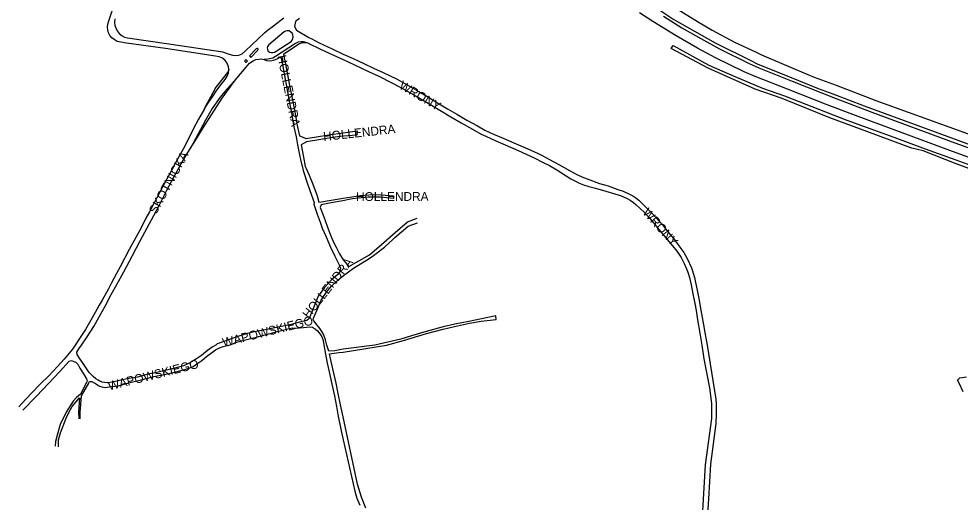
# Model space of a CAD drawing. Extents: x -304109 to -273954, y 21500 to 39796.
# Drawn here: x -300366 to -299304, y 24323 to 24868 of the extents above; entities that cross this region are included whole.
import ezdxf

# ---------------------------------------------------------------- set-up
doc = ezdxf.new("R2010")
doc.units = 0
doc.layers.add('krawedzie_ulic', color=7, linetype='Continuous')
doc.layers.add('nazwy_ulic', color=7, linetype='Continuous')

msp = doc.modelspace()

# ---------------------------------------------------------------- linework, layer by layer
at = {"layer": 'krawedzie_ulic'}
for points in [[(-300128.879, 24811.047), (-300129.209, 24813.955), (-300130.794, 24817.987), (-300133.172, 24820.895), (-300136.077, 24823.538), (-300139.643, 24825.19), (-300144.002, 24826.05), (-300200.352, 24834.36), (-300244.204, 24840.547), (-300254.704, 24842.596), (-300258.27, 24844.644), (-300260.713, 24846.693), (-300262.959, 24849.337), (-300264.478, 24852.245), (-300265.251, 24855.455), (-300265.582, 24858.627), (-300265.185, 24862.13), (-300264.393, 24865.831), (-300257.329, 24886.029)], [(-299657.674, 24887.416), (-299627.164, 24867.323), (-299580.609, 24840.822), (-299540.347, 24820.969), (-299533.119, 24817.345), (-299496.782, 24802.397), (-299464.516, 24789.249), (-299448.006, 24783.301), (-299412.608, 24769.95), (-299307.149, 24731.056), (-299253.426, 24711.329), (-299226.683, 24701.556), (-299201.103, 24692.015), (-299132.003, 24666.328), (-299037.14, 24631.837), (-298944.267, 24597.336), (-298850.41, 24562.837), (-298756.55, 24528.347), (-298662.69, 24493.847), (-298568.83, 24459.347), (-298474.951, 24424.84), (-298459.37, 24418.93), (-298448.804, 24415.15)], [(-299632.051, 24884.376), (-299600.351, 24864.812), (-299584.166, 24855.337), (-299558.717, 24841.747), (-299535.105, 24830.646), (-299528.491, 24827.331), (-299490.582, 24811.161), (-299469.098, 24802.291), (-299444.296, 24792.981), (-299399.378, 24776.008), (-299303.763, 24741.178), (-299256.815, 24723.922), (-299222.614, 24710.98), (-299200.405, 24702.719), (-299128.807, 24676.221), (-299033.655, 24640.937), (-298928.291, 24601.952), (-298859.718, 24577.342), (-298766.142, 24543.141), (-298648.072, 24499.527), (-298546.517, 24462.014), (-298473.338, 24434.904), (-298457.253, 24429.181), (-298447.811, 24425.73)], [(-300257.422, 24868.004), (-300257.882, 24864.133), (-300257.353, 24860.498), (-300256.495, 24857.722), (-300254.976, 24854.484), (-300252.533, 24851.509), (-300249.297, 24848.866), (-300246.399, 24847.436), (-300243.032, 24846.577), (-300196.563, 24839.647), (-300143.014, 24831.998), (-300136.147, 24830.809), (-300130.798, 24828.958), (-300124.788, 24826.843), (-300121.578, 24826.651), (-300117.748, 24827.047), (-300113.786, 24828.567), (-300110.022, 24831.806), (-300088.645, 24851.999), (-300085.624, 24854.702), (-300078.624, 24860.254), (-300067.021, 24869.163)], [(-300049.072, 24868.285), (-300053.629, 24864.848), (-300054.817, 24859.375), (-300052.706, 24855.09), (-300038.876, 24846.983), (-300035.307, 24845.317), (-300027.175, 24840.781), (-300012.584, 24834.1), (-300000, 24828.302), (-299988.851, 24823.208), (-299976.75, 24817.438), (-299965.805, 24812.402), (-299955.013, 24807.369), (-299939.937, 24800.221), (-299930.316, 24795.108), (-299917.489, 24787.34), (-299905.71, 24780.66), (-299893.487, 24773.26), (-299882.22, 24766.437), (-299872.004, 24760.498), (-299860.633, 24753.775), (-299848.7, 24747.194), (-299840.241, 24742.51), (-299830.559, 24738.006), (-299819.659, 24733.276), (-299807.548, 24728.065), (-299794.326, 24722.376), (-299784.942, 24718.234), (-299780.148, 24716.161)], [(-299265.347, 24700.947), (-299312.846, 24718.374), (-299406.267, 24752.902), (-299425.316, 24760.162), (-299454.242, 24771.001), (-299499.193, 24788.791), (-299535.647, 24802.935), (-299547.978, 24808.209), (-299580.176, 24823.899), (-299600.649, 24834.871), (-299624.423, 24848.618), (-299650.971, 24865.01), (-299665.731, 24874.726)], [(-299638.952, 24871.09), (-299618.215, 24858.004), (-299596.818, 24845.842), (-299575.553, 24834.21), (-299542.253, 24817.451), (-299531.519, 24812.84), (-299493.744, 24797.638), (-299445.496, 24778.41), (-299403.891, 24762.812), (-299310.404, 24728.264), (-299257.031, 24709.002), (-299227.73, 24698.298), (-299200.056, 24687.943), (-299133.377, 24662.572), (-299038.52, 24628.083), (-298945.653, 24593.584), (-298868.925, 24566.164), (-298784.879, 24535.538), (-298687.478, 24499.53), (-298561.841, 24453.076), (-298478.693, 24422.179), (-298462.012, 24415.979), (-298449.151, 24411.46)], [(-300066.44, 24853.331), (-300083.993, 24838.609), (-300085.38, 24836.891), (-300085.776, 24835.173), (-300085.512, 24833.586), (-300084.785, 24831.868), (-300083.2, 24830.48), (-300081.285, 24829.951), (-300079.37, 24830.017), (-300077.389, 24830.216), (-300075.672, 24831.339), (-300058.771, 24842.304), (-300057.516, 24843.758), (-300056.724, 24845.873), (-300056.394, 24847.723), (-300056.856, 24850.036), (-300057.648, 24851.689), (-300058.835, 24852.937), (-300060.949, 24854.258), (-300063.062, 24854.589), (-300064.911, 24854.192), (-300066.44, 24853.331)], [(-300039.314, 24840.46), (-300041.681, 24841.36), (-300044.784, 24842.087), (-300047.756, 24842.087), (-300050.794, 24841.558), (-300053.765, 24840.038), (-300076.128, 24825.395), (-300079.364, 24823.742), (-300082.93, 24822.751), (-300086.694, 24821.958), (-300089.179, 24821.984)], [(-300039.314, 24840.46), (-300041.361, 24840.923), (-300044.398, 24841.055), (-300047.304, 24840.46), (-300050.144, 24839.337), (-300067.387, 24827.659), (-300065.116, 24816.925), (-300062.744, 24805.275), (-300060.628, 24792.71), (-300057.649, 24778.466), (-300055.277, 24767.02), (-300053.31, 24756.795), (-300051.697, 24747.486), (-300049.328, 24736.009), (-300046.422, 24734.903), (-300042.061, 24733.1), (-300029.969, 24734.962), (-300016.323, 24736.996), (-299999.942, 24739.555), (-299984.362, 24741.708), (-299984.515, 24736.578), (-300000, 24735.692), (-300009.187, 24734.311), (-300041.298, 24729.215), (-300044.665, 24727.289), (-300047.281, 24725.893), (-300044.684, 24711.978), (-300042.693, 24701.499), (-300041.705, 24699.172), (-300038.275, 24691.493), (-300034.152, 24681.45), (-300029.341, 24668.272), (-300027.415, 24661.038), (-300024.465, 24661.395), (-300017.895, 24662.675), (-299999.941, 24665.646), (-299990.12, 24667.275), (-299980.407, 24668.496), (-299970.993, 24669.253), (-299963.668, 24669.66), (-299956.691, 24669.427), (-299943.401, 24668.439), (-299943.227, 24665.414), (-299950.788, 24666.114), (-299957.935, 24666.693), (-299965.202, 24666.81), (-299971.83, 24666.752), (-299983.091, 24665.704), (-299989.602, 24664.774), (-299993.425, 24664.135), (-300000.454, 24662.849), (-300013.709, 24660.406), (-300024.746, 24658.259), (-300025.967, 24655.292), (-300021.787, 24644.555), (-300018.071, 24634.212), (-300015.286, 24627.02), (-300013.077, 24621.266), (-300010.228, 24614.343), (-300007.966, 24610.521), (-300004.018, 24602.96), (-299999.89, 24595.979), (-299993.542, 24588.462), (-299970.301, 24601.899), (-299956.71, 24613.569), (-299941.387, 24626.878), (-299927.316, 24639.096), (-299916.444, 24643.227)], [(-300039.314, 24840.46), (-300025.507, 24833.709), (-300011.782, 24827.182), (-300000, 24822.14), (-299987.205, 24816.003), (-299971.322, 24808.434), (-299959.822, 24803.184), (-299945.962, 24796.262), (-299935.181, 24790.618), (-299917.868, 24780.681), (-299904.18, 24772.694), (-299891.099, 24764.922), (-299878.624, 24757.415), (-299867.048, 24750.79), (-299854.215, 24743.328), (-299844.551, 24737.806), (-299839.049, 24735.517), (-299827.751, 24730.372), (-299817.258, 24725.65), (-299802.569, 24719.527), (-299784.563, 24711.256), (-299774.489, 24705.931), (-299767.431, 24702.493), (-299758.979, 24697.452), (-299743.243, 24687.494), (-299735.032, 24683.17), (-299734.793, 24683.063), (-299729.021, 24680.707), (-299723.11, 24678.726), (-299715.514, 24676.856), (-299703.776, 24673.484), (-299693.911, 24670.554), (-299691.597, 24669.984), (-299687.378, 24668.628), (-299683.297, 24666.898), (-299680.417, 24665.514), (-299676.491, 24663.25), (-299672.781, 24660.648), (-299670.01, 24658.478), (-299664.981, 24654.15), (-299660.221, 24649.527), (-299654.989, 24643.681), (-299645.439, 24632.056), (-299634.59, 24619.135), (-299624.842, 24607.201), (-299621.772, 24603.151), (-299619.029, 24598.872), (-299616.632, 24594.391), (-299615.561, 24592.07), (-299612.75, 24585.866), (-299611.318, 24582.273), (-299609.4, 24576.03), (-299607.67, 24567.857), (-299605.619, 24557.846), (-299603.687, 24546.871), (-299602.104, 24539.006), (-299600.366, 24528.543), (-299597.956, 24513.234), (-299595.554, 24500), (-299593.471, 24484.238), (-299586.979, 24451.641), (-299584.919, 24433.884), (-299584.828, 24417.065), (-299591.789, 24364.715), (-299594.73, 24313.129)], [(-299233.075, 24676.578), (-299308.826, 24704.44), (-299346.179, 24718.893), (-299358.879, 24722.008), (-299364.066, 24724.103), (-299399.384, 24737.162), (-299451.374, 24756.309), (-299505.119, 24778.073), (-299535.463, 24788.498), (-299588.335, 24812.236), (-299630.294, 24834.663), (-299627.804, 24838.027), (-299587.613, 24815.748), (-299558.28, 24803.08), (-299527.152, 24789.623), (-299502.427, 24780.946), (-299432.153, 24753.582), (-299379.293, 24734.438), (-299343.808, 24721.481), (-299309.117, 24708.792), (-299272.067, 24695.382)], [(-300089.179, 24821.984), (-300086.339, 24820.927), (-300083.499, 24820.729), (-300080.395, 24820.927), (-300077.358, 24821.588), (-300074.267, 24823.03), (-300071.192, 24824.885), (-300069.904, 24823.768), (-300068.525, 24816.624), (-300066.507, 24806.093), (-300065.147, 24798.056), (-300062.121, 24781.422), (-300060.104, 24770.841), (-300058.287, 24762.192), (-300056.976, 24754.969), (-300055.464, 24746.27), (-300052.99, 24734.773), (-300051.325, 24726.023), (-300049.611, 24716.46), (-300047.642, 24707.252), (-300044.66, 24695.805), (-300041.117, 24684.205), (-300037.572, 24674.334), (-300032.863, 24660.8), (-300033.07, 24658.918), (-300029.287, 24647.579), (-300026.134, 24638.465), (-300023.754, 24631.697), (-300019.293, 24621.876), (-300014.305, 24610.576), (-300009.252, 24600.35), (-300004.486, 24590.289), (-300003.149, 24586.798), (-300003.277, 24584.831), (-300003.717, 24582.466), (-300005.985, 24579.732), (-300013.019, 24573.449), (-300020.964, 24564.764), (-300028.051, 24555.161), (-300034.13, 24540.216), (-300038.333, 24530.044), (-300040.866, 24527.662), (-300047.788, 24525.993), (-300058.49, 24523.026), (-300067.792, 24521.107), (-300080.716, 24518.66), (-300091.822, 24516.519), (-300102.17, 24514.424), (-300107.727, 24512.974), (-300117.785, 24510.065), (-300129.322, 24505.955), (-300139.68, 24502.275), (-300141.998, 24501.19), (-300143.679, 24500), (-300147.807, 24497.741), (-300152.835, 24493.737), (-300159.658, 24488.281), (-300165.398, 24484.234), (-300170.106, 24481.496), (-300175.016, 24478.81), (-300180.123, 24476.686), (-300183.997, 24475.226), (-300192.719, 24473.024), (-300200.921, 24471.24), (-300210.197, 24469.012), (-300219.926, 24467.043), (-300231.906, 24463.881), (-300243.718, 24461.987), (-300250.85, 24460.445), (-300259.974, 24458.164), (-300265.676, 24457.265), (-300266.145, 24457.271), (-300268.961, 24457.539), (-300271.712, 24458.202), (-300274.342, 24459.245), (-300276.363, 24460.182), (-300279.038, 24461.737), (-300281.853, 24464.309), (-300286.266, 24469.185), (-300292.512, 24478.144), (-300297.156, 24485.003), (-300299.797, 24489.299), (-300300.374, 24492.099), (-300298.043, 24495.83), (-300295.032, 24500), (-300289.269, 24508.291), (-300281.21, 24521.046), (-300275.036, 24531.973), (-300268.352, 24544.018), (-300261.513, 24557.131), (-300255.288, 24568.363), (-300247.429, 24582.746), (-300237.53, 24600.839), (-300228.905, 24617.408), (-300221.148, 24632.046)], [(-300104.262, 24824.544), (-300096.074, 24832.673), (-300095.809, 24833.4), (-300096.008, 24833.995), (-300096.668, 24834.523), (-300097.328, 24834.457), (-300098.055, 24834.061), (-300105.781, 24826.13), (-300104.262, 24824.544)], [(-300119.856, 24801.053), (-300109.497, 24813.335), (-300105.468, 24817.895), (-300101.506, 24820.605), (-300098.667, 24821.926), (-300095.254, 24822.579), (-300092.414, 24822.777), (-300089.179, 24821.984)], [(-300107.828, 24820.314), (-300109.743, 24822.164), (-300110.8, 24821.041), (-300110.998, 24819.983), (-300110.668, 24819.322), (-300110.206, 24819.058), (-300109.347, 24818.926), (-300108.885, 24819.322), (-300107.828, 24820.314)], [(-300156.341, 24766.462), (-300152.445, 24772.477), (-300146.601, 24781.212), (-300143.016, 24786.425), (-300137.876, 24793.597), (-300133.141, 24799.612), (-300130.728, 24803.315), (-300129.276, 24806.883), (-300128.879, 24811.047)], [(-300128.879, 24811.047), (-300129.432, 24809.499), (-300130.423, 24807.45), (-300143.552, 24790.754), (-300146.92, 24784.608), (-300155.434, 24768.639), (-300156.341, 24766.462)], [(-300171.988, 24722.061), (-300166.115, 24731.358), (-300155.819, 24748.071), (-300151.135, 24755.654), (-300142.549, 24769.05), (-300136.605, 24778.501), (-300123.741, 24795.988), (-300119.856, 24801.053)], [(-300119.856, 24801.053), (-300127.192, 24793.206), (-300133.466, 24785.936), (-300138.61, 24779.468), (-300142.44, 24774.313), (-300147.847, 24766.873), (-300155.358, 24753.556), (-300171.988, 24722.061)], [(-300156.341, 24766.462), (-300163.008, 24754.782), (-300168.683, 24744.355), (-300178.209, 24725.114), (-300186.68, 24709.511), (-300193.16, 24697.618), (-300199.539, 24685.878), (-300206.633, 24672.46), (-300213.215, 24660.466), (-300218.37, 24650.352), (-300222.351, 24642.931), (-300227.556, 24632.969), (-300233.884, 24621.178), (-300241.13, 24607.812), (-300251.592, 24588.295), (-300255.471, 24580.773), (-300261.493, 24569.235), (-300264.504, 24563.34), (-300271.546, 24550.532), (-300275.116, 24544.891), (-300279.505, 24536.81), (-300284.505, 24528.018), (-300290.373, 24517.549), (-300297.309, 24507.233), (-300302.052, 24500), (-300305.212, 24495.507), (-300314.697, 24484.191), (-300322.269, 24475.646), (-300331.846, 24465.144), (-300341.468, 24455.664), (-300351.39, 24445.565), (-300362.404, 24433.912), (-300365.69, 24430.456)], [(-300177.269, 24713.611), (-300171.988, 24722.061)], [(-300221.148, 24632.046), (-300213.493, 24646.073), (-300207.266, 24658.322), (-300198.896, 24674.638), (-300190.426, 24690.037), (-300182.771, 24704.217), (-300177.269, 24713.611)], [(-299780.148, 24716.161), (-299775.51, 24713.887), (-299767.404, 24709.413), (-299756.729, 24703.567), (-299744.745, 24696.986), (-299736.689, 24692.512), (-299730.789, 24689.757)], [(-299730.789, 24689.757), (-299721.899, 24686.387), (-299710.833, 24682.366), (-299701.375, 24679.444), (-299690.46, 24675.578), (-299684.445, 24673.483), (-299677.331, 24670.349), (-299673.613, 24668.424), (-299670.096, 24666.154), (-299666.812, 24663.558), (-299665.476, 24662.345), (-299659.755, 24656.72), (-299657.087, 24653.896), (-299650.93, 24647.643), (-299647.407, 24643.795), (-299640.033, 24635.518), (-299634.021, 24627.825), (-299627.154, 24619.608), (-299620.405, 24610.579), (-299615.843, 24604.236), (-299612.153, 24597.503), (-299607.424, 24587.078), (-299606.439, 24584.778), (-299603.904, 24576.132), (-299602.786, 24570.616), (-299600.915, 24561.83), (-299598.685, 24550.493), (-299597.645, 24543.554), (-299596.022, 24535.077), (-299593.807, 24522.927), (-299592.192, 24514.094), (-299589.807, 24500), (-299580.029, 24439.007), (-299579.392, 24433.258), (-299579.528, 24422.539), (-299580.022, 24411.57), (-299585.754, 24365.545), (-299588.075, 24326.408), (-299589.199, 24308.743)], [(-300032.809, 24526.814), (-300033.43, 24527.815), (-300033.682, 24528.966), (-300033.538, 24530.135), (-300033.485, 24530.298), (-300032.158, 24533.043), (-300030.891, 24536.153), (-300029.399, 24539.702), (-300025.364, 24549.716), (-300023.068, 24553.731), (-300018.734, 24559.777), (-300013.381, 24566.026), (-300007.216, 24571.867), (-300003.598, 24575.169), (-299999.619, 24578.58), (-299988.359, 24586.569), (-299970.574, 24597.557), (-299965.632, 24601.106), (-299953.389, 24610.511), (-299948.04, 24615.282), (-299944.388, 24618.643), (-299941.946, 24621.261), (-299926.842, 24633.98), (-299916.327, 24637.816)], [(-299974.45, 24315.813), (-299979.267, 24328.421), (-299983.957, 24342.959), (-300000, 24418.989), (-300003.048, 24432.53), (-300005.538, 24445.228), (-300008.096, 24457.097), (-300011.813, 24473.004), (-300014.248, 24484.616), (-300015.237, 24489.911), (-300004.784, 24491.408), (-300000, 24492.015), (-299951.286, 24500), (-299931.908, 24505.212), (-299905.919, 24513.127), (-299887.416, 24517.873), (-299874.538, 24521.044), (-299857.478, 24524.748), (-299844.362, 24527.05), (-299827.492, 24528.773), (-299827.872, 24532.953), (-299843.961, 24529.434), (-299858.359, 24526.596), (-299874.138, 24523.377), (-299887.315, 24520.517), (-299906.388, 24515.222), (-299922.86, 24510.285), (-299934.831, 24506.69), (-299949.545, 24503.248), (-299964.26, 24500), (-300000, 24495.212), (-300009.282, 24493.491), (-300016.225, 24493.227), (-300018.424, 24500), (-300020.029, 24506.04), (-300022.063, 24512.206), (-300025.772, 24518.184), (-300030.798, 24524.293), (-300032.829, 24526.839)], [(-300296.441, 24416.816), (-300296.557, 24424.03), (-300294.988, 24442.742), (-300286.919, 24457.106), (-300286.345, 24458.318), (-300285.078, 24458.742), (-300283.743, 24458.774), (-300282.457, 24458.411), (-300282.078, 24458.218), (-300279.428, 24456.731), (-300276.995, 24454.909), (-300276.935, 24454.857), (-300274.817, 24453.461), (-300271.98, 24452.768), (-300268.175, 24452.216), (-300261.456, 24453.154), (-300253.366, 24454.075), (-300241.793, 24457.191), (-300227.673, 24460.836), (-300213.606, 24464.329), (-300198.17, 24467.603), (-300188.843, 24469.881), (-300178.496, 24472.503), (-300172.884, 24474.418), (-300169.156, 24475.949), (-300163.779, 24479.442), (-300159.526, 24482.388), (-300154.184, 24487.1), (-300148.595, 24491.301), (-300143.781, 24494.444), (-300139.587, 24496.681), (-300135.146, 24498.356), (-300132.189, 24499.236), (-300128.569, 24500), (-300119.813, 24503.298), (-300114.723, 24504.665), (-300107.14, 24506.487), (-300096.655, 24509.22), (-300083.982, 24512.561), (-300072.53, 24515.496), (-300061.078, 24518.482), (-300056.629, 24519.245), (-300053.374, 24519.071), (-300044.769, 24519.827), (-300038.13, 24520.539), (-300034.505, 24520.118), (-300031.191, 24517.791), (-300029.098, 24515.988), (-300025.9, 24512.381), (-300024.156, 24509.298), (-300022.645, 24505.225), (-300021.749, 24500.267), (-300019.847, 24489.602), (-300018.038, 24479.374), (-300015.823, 24469.573), (-300012.83, 24455.902), (-300009.901, 24442.74), (-300007.577, 24430.767), (-300006.126, 24421.546), (-300002.406, 24403.169), (-300000, 24393.141), (-299990.499, 24351.675), (-299986.696, 24335.218), (-299984.664, 24327.267), (-299981.262, 24319.249)], [(-300361.11, 24426.654), (-300345.889, 24442.353), (-300332.356, 24456.466), (-300319.749, 24469.624), (-300308.983, 24481.839), (-300306.435, 24482.419), (-300303.498, 24481.522), (-300301.425, 24480.634), (-300299.166, 24478.374), (-300297.083, 24474.033), (-300292.942, 24467.637), (-300289.301, 24461.907), (-300288.908, 24460.785), (-300288.827, 24459.058), (-300289.502, 24457.796), (-300296.224, 24444.531), (-300300.566, 24440.885), (-300304.346, 24436.638), (-300312.311, 24424.129), (-300318.929, 24410.433), (-300322.65, 24398.332), (-300324.332, 24391.021), (-300324.797, 24385.727)], [(-299301.025, 24447.252), (-299305.177, 24456.245), (-299307.512, 24460.338), (-299304.686, 24462.895), (-299297.205, 24464.125)], [(-300321.076, 24385.32), (-300320.843, 24393), (-300318.75, 24400.854), (-300312.24, 24417.414), (-300309.281, 24423.858), (-300305.56, 24430.665), (-300297.313, 24440.248), (-300298.592, 24424.307), (-300298.185, 24416.874)]]:
    msp.add_lwpolyline(points, dxfattribs=at)

# ---------------------------------------------------------------- texts
at = {"layer": 'nazwy_ulic'}
for s, rotation, p in [('HOLLENDRA', 281.361039, (-300074.256, 24826.092)), ('WRONY', 329.369244, (-299937.827, 24790.076)), ('HOLLENDRA', 6.298647, (-300021.974, 24730.092)), ('SKOTNICKA', 61.534703, (-300210.864, 24646.903)), ('HOLLENDRA', 0.186186, (-299985.497, 24662.41)), ('WRONY', 311.704969, (-299663.08, 24648.981)), ('HOLLENDRA', 51.815383, (-300038.892, 24529.133)), ('WAPOWSKIEGO', 14.165272, (-300134.712, 24497.687)), ('WAPOWSKIEGO', 14.165272, (-300263.646, 24448.671))]:
    msp.add_text(s, height=10, rotation=rotation, dxfattribs=at).set_placement(p)

doc.saveas('drawing.dxf')
